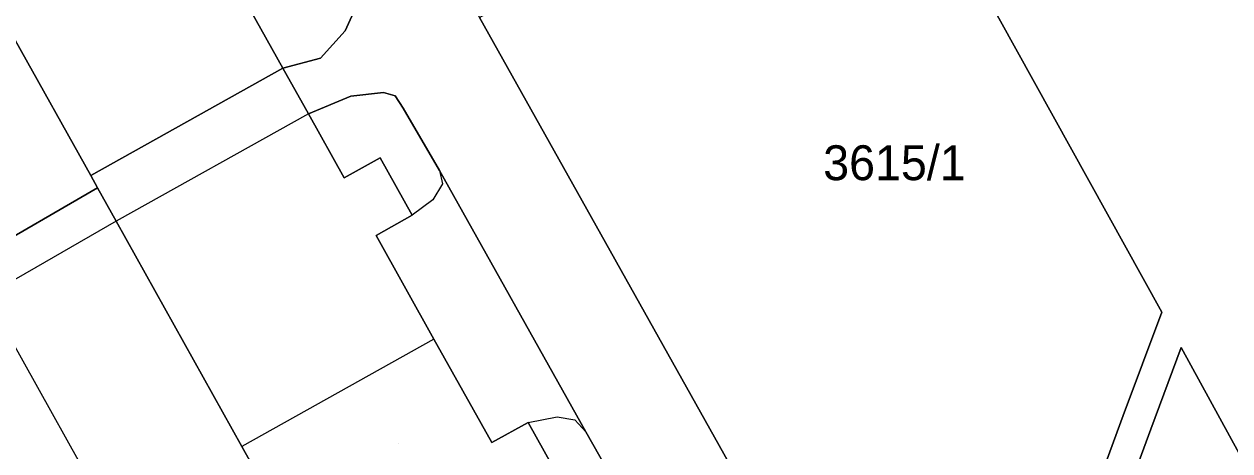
# Model space of a CAD drawing. Extents: x -262715 to -259381, y -1237238 to -1231182.
# Drawn here: x -261726.9 to -261657.7, y -1236032.1 to -1236007.7 of the extents above; entities that cross this region are included whole.
import ezdxf

# ---------------------------------------------------------------- set-up
doc = ezdxf.new("R2010")
doc.units = 0
for name, color, linetype in [('body_kn', 7, 'Continuous'), ('kladpar_druhypozemkov', 7, 'Continuous'), ('kladpar_hranice', 7, 'Continuous'), ('kladpar_parcelnecisla', 7, 'Continuous'), ('kladpar_plochy', 7, 'Continuous'), ('zappar_hrandruhpozemk', 7, 'Continuous')]:
    doc.layers.add(name, color=color, linetype=linetype)

msp = doc.modelspace()

# ---------------------------------------------------------------- linework, layer by layer
at = {"layer": 'body_kn'}
for p, q in [((-261708.47, -1236008.04), (-261708.47, -1236008.04)), ((-261709.9, -1236009.62), (-261709.9, -1236009.62)), ((-261712.05, -1236010.19), (-261712.05, -1236010.19)), ((-261712.05, -1236010.19), (-261712.05, -1236010.19)), ((-261708.15, -1236011.79), (-261708.15, -1236011.79)), ((-261706.27, -1236011.58), (-261706.27, -1236011.58)), ((-261705.61, -1236011.77), (-261705.61, -1236011.77)), ((-261710.59, -1236012.8), (-261710.59, -1236012.8)), ((-261710.59, -1236012.8), (-261710.59, -1236012.8)), ((-261705.14, -1236012.48), (-261705.14, -1236012.48)), ((-261706.47, -1236015.33), (-261706.47, -1236015.33)), ((-261723.08, -1236016.35), (-261723.08, -1236016.35)), ((-261703.07, -1236016.05), (-261703.07, -1236016.05)), ((-261703.07, -1236016.05), (-261703.07, -1236016.05)), ((-261722.69, -1236017.04), (-261722.69, -1236017.04)), ((-261708.53, -1236016.48), (-261708.53, -1236016.48)), ((-261702.88, -1236016.81), (-261702.88, -1236016.81)), ((-261703.44, -1236017.74), (-261703.44, -1236017.74)), ((-261721.62, -1236018.96), (-261721.62, -1236018.96)), ((-261721.62, -1236018.96), (-261721.62, -1236018.96)), ((-261704.63, -1236018.62), (-261704.63, -1236018.62)), ((-261706.69, -1236019.78), (-261706.69, -1236019.78)), ((-261661.6, -1236024.18), (-261661.6, -1236024.18)), ((-261703.38, -1236025.72), (-261703.38, -1236025.72)), ((-261703.38, -1236025.72), (-261703.38, -1236025.72)), ((-261660.5, -1236026.2), (-261660.5, -1236026.2)), ((-261660.5, -1236026.2), (-261660.5, -1236026.2)), ((-261696.31, -1236030.19), (-261696.31, -1236030.19)), ((-261663.82, -1236030.1), (-261663.82, -1236030.1)), ((-261697.97, -1236030.5), (-261697.97, -1236030.5)), ((-261697.97, -1236030.5), (-261697.97, -1236030.5)), ((-261695.29, -1236030.35), (-261695.29, -1236030.35)), ((-261662.24, -1236030.9), (-261662.24, -1236030.9)), ((-261694.66, -1236031.04), (-261694.66, -1236031.04)), ((-261714.4, -1236031.88), (-261714.4, -1236031.88)), ((-261700.06, -1236031.66), (-261700.06, -1236031.66))]:
    msp.add_line(p, q, dxfattribs=at)
at = {"layer": 'kladpar_druhypozemkov'}
for p, q in [((-261676.6, -1236014.59), (-261676.6, -1236014.59)), ((-261705.42, -1236031.7), (-261705.42, -1236031.7))]:
    msp.add_line(p, q, dxfattribs=at)
at = {"layer": 'kladpar_hranice'}
for points in [[(-261668.08, -1236100.29), (-261670.9, -1236086.64), (-261672.16, -1236081.49), (-261675.54, -1236066.75), (-261677.5, -1236061.86), (-261685.65, -1236046.92), (-261694.66, -1236031.04), (-261703.07, -1236016.05), (-261705.14, -1236012.48), (-261705.61, -1236011.77), (-261706.27, -1236011.58), (-261708.15, -1236011.79), (-261710.59, -1236012.8), (-261712.05, -1236010.19), (-261709.9, -1236009.62), (-261708.47, -1236008.04), (-261708.1, -1236007.2), (-261708.39, -1236006.39), (-261712.57, -1235999.15), (-261720.49, -1235985.28), (-261730.06, -1235968), (-261736.15, -1235950.61)], [(-261726.38, -1235961.73), (-261726.33, -1235962.87), (-261714.4, -1235982.92), (-261713.49, -1235983.64), (-261711.6, -1235983.91), (-261703.56, -1235984.98), (-261701.25, -1235984.93), (-261697.82, -1235990.7), (-261699.37, -1235992.87), (-261701.74, -1236000.04), (-261702.33, -1236002.42), (-261702.41, -1236004.06), (-261701.77, -1236005.48), (-261700.76, -1236007.28), (-261685.13, -1236035.17)], [(-261730.06, -1235968), (-261720.49, -1235985.28), (-261712.57, -1235999.15), (-261708.39, -1236006.39), (-261708.1, -1236007.2), (-261708.47, -1236008.04), (-261709.9, -1236009.62), (-261712.05, -1236010.19), (-261715.57, -1236003.88), (-261713.42, -1236002.67), (-261715.26, -1235999.37), (-261717.42, -1236000.58), (-261720.74, -1235994.63), (-261724.06, -1235988.69), (-261721.98, -1235987.53), (-261723.81, -1235984.24), (-261725.89, -1235985.41), (-261729.37, -1235979.18)], [(-261729.37, -1235979.18), (-261725.89, -1235985.41), (-261723.81, -1235984.24), (-261721.98, -1235987.53), (-261724.06, -1235988.69), (-261720.74, -1235994.63), (-261717.42, -1236000.58), (-261715.26, -1235999.37), (-261713.42, -1236002.67), (-261715.57, -1236003.88), (-261712.05, -1236010.19), (-261723.08, -1236016.35), (-261731.77, -1236000.8), (-261740.43, -1235985.35), (-261729.37, -1235979.18)], [(-261740.43, -1235985.35), (-261731.77, -1236000.8), (-261723.08, -1236016.35), (-261722.69, -1236017.04), (-261729.5, -1236020.99), (-261734.49, -1236023.78), (-261742.67, -1236009.14), (-261752.21, -1235992.04), (-261746.96, -1235989.11), (-261740.43, -1235985.35)], [(-261659.37, -1235991.22), (-261659.15, -1235991.62), (-261645.89, -1236015.37), (-261641.6, -1236013.13), (-261640.57, -1236015.16), (-261644.84, -1236017.45), (-261620.32, -1236061.49), (-261612.68, -1236065.74), (-261611.06, -1236068.53), (-261622.18, -1236062.34), (-261637.19, -1236068.77), (-261660.5, -1236026.2), (-261662.24, -1236030.9), (-261668.09, -1236046.76), (-261669.85, -1236046.53), (-261663.82, -1236030.1), (-261661.6, -1236024.18), (-261675.14, -1235999.74), (-261672.65, -1235998.38), (-261670.9, -1235997.38), (-261659.61, -1235991.35), (-261659.37, -1235991.22)], [(-261675.5, -1235993.24), (-261672.65, -1235998.38), (-261675.14, -1235999.74), (-261661.6, -1236024.18), (-261663.82, -1236030.1), (-261669.85, -1236046.53), (-261677.34, -1236045.86), (-261679.07, -1236045.63), (-261680.23, -1236044.1), (-261685.13, -1236035.17), (-261700.76, -1236007.28), (-261681.73, -1235996.71), (-261675.5, -1235993.24)], [(-261712.05, -1236010.19), (-261710.59, -1236012.8), (-261708.53, -1236016.48), (-261706.47, -1236015.33), (-261704.63, -1236018.62), (-261706.69, -1236019.78), (-261703.38, -1236025.72), (-261700.06, -1236031.66), (-261697.97, -1236030.5), (-261696.13, -1236033.79), (-261698.22, -1236034.96), (-261694.71, -1236041.23), (-261705.74, -1236047.39), (-261714.4, -1236031.88), (-261721.62, -1236018.96), (-261722.69, -1236017.04), (-261723.08, -1236016.35), (-261712.05, -1236010.19)], [(-261710.59, -1236012.8), (-261708.15, -1236011.79), (-261706.27, -1236011.58), (-261705.61, -1236011.77), (-261705.14, -1236012.48), (-261703.07, -1236016.05), (-261694.66, -1236031.04), (-261685.65, -1236046.92), (-261677.5, -1236061.86), (-261675.54, -1236066.75), (-261672.16, -1236081.49), (-261672.24, -1236082.92)], [(-261696.13, -1236033.79), (-261697.97, -1236030.5), (-261700.06, -1236031.66), (-261703.38, -1236025.72), (-261706.69, -1236019.78), (-261704.63, -1236018.62), (-261706.47, -1236015.33), (-261708.53, -1236016.48), (-261710.59, -1236012.8)], [(-261721.62, -1236018.96), (-261714.4, -1236031.88), (-261705.74, -1236047.39), (-261712.37, -1236051.31), (-261717.52, -1236054.19), (-261734.49, -1236023.78), (-261729.5, -1236020.99), (-261722.69, -1236017.04), (-261721.62, -1236018.96)], [(-261660.5, -1236026.2), (-261637.19, -1236068.77), (-261622.18, -1236062.34), (-261611.06, -1236068.53), (-261611.21, -1236069.04), (-261611.8, -1236069.42), (-261649.43, -1236079.35), (-261650.64, -1236074.94), (-261658.74, -1236077.09), (-261657.56, -1236081.47), (-261660.79, -1236082.28), (-261665.52, -1236083.61), (-261670.57, -1236062.39), (-261664.06, -1236058.99), (-261665.52, -1236056.54), (-261670.41, -1236058.93), (-261668.24, -1236055.62), (-261664.95, -1236053.14), (-261668.09, -1236046.76), (-261662.24, -1236030.9), (-261660.5, -1236026.2)]]:
    msp.add_lwpolyline(points, dxfattribs=at)
at = {"layer": 'kladpar_plochy'}
for p, q in [((-261710.59, -1236012.8), (-261708.15, -1236011.79)), ((-261708.15, -1236011.79), (-261706.27, -1236011.58)), ((-261706.27, -1236011.58), (-261705.61, -1236011.77)), ((-261705.61, -1236011.77), (-261705.14, -1236012.48)), ((-261708.53, -1236016.48), (-261710.59, -1236012.8)), ((-261705.14, -1236012.48), (-261703.07, -1236016.05)), ((-261706.47, -1236015.33), (-261708.53, -1236016.48)), ((-261704.63, -1236018.62), (-261706.47, -1236015.33)), ((-261703.07, -1236016.05), (-261694.66, -1236031.04)), ((-261706.69, -1236019.78), (-261704.63, -1236018.62)), ((-261703.38, -1236025.72), (-261706.69, -1236019.78)), ((-261700.06, -1236031.66), (-261703.38, -1236025.72)), ((-261697.97, -1236030.5), (-261700.06, -1236031.66)), ((-261696.13, -1236033.79), (-261697.97, -1236030.5)), ((-261694.66, -1236031.04), (-261685.65, -1236046.92))]:
    msp.add_line(p, q, dxfattribs=at)
for points in [[(-261668.08, -1236100.29), (-261670.9, -1236086.64), (-261672.16, -1236081.49), (-261675.54, -1236066.75), (-261677.5, -1236061.86), (-261685.65, -1236046.92), (-261694.66, -1236031.04), (-261703.07, -1236016.05), (-261705.14, -1236012.48), (-261705.61, -1236011.77), (-261706.27, -1236011.58), (-261708.15, -1236011.79), (-261710.59, -1236012.8), (-261712.05, -1236010.19), (-261709.9, -1236009.62), (-261708.47, -1236008.04), (-261708.1, -1236007.2), (-261708.39, -1236006.39), (-261712.57, -1235999.15), (-261720.49, -1235985.28), (-261730.06, -1235968), (-261736.15, -1235950.61)], [(-261726.38, -1235961.73), (-261726.33, -1235962.87), (-261714.4, -1235982.92), (-261713.49, -1235983.64), (-261711.6, -1235983.91), (-261703.56, -1235984.98), (-261701.25, -1235984.93), (-261697.82, -1235990.7), (-261699.37, -1235992.87), (-261701.74, -1236000.04), (-261702.33, -1236002.42), (-261702.41, -1236004.06), (-261701.77, -1236005.48), (-261700.76, -1236007.28), (-261685.13, -1236035.17)], [(-261730.06, -1235968), (-261720.49, -1235985.28), (-261712.57, -1235999.15), (-261708.39, -1236006.39), (-261708.1, -1236007.2), (-261708.47, -1236008.04), (-261709.9, -1236009.62), (-261712.05, -1236010.19), (-261715.57, -1236003.88), (-261713.42, -1236002.67), (-261715.26, -1235999.37), (-261717.42, -1236000.58), (-261720.74, -1235994.63), (-261724.06, -1235988.69), (-261721.98, -1235987.53), (-261723.81, -1235984.24), (-261725.89, -1235985.41), (-261729.37, -1235979.18)]]:
    msp.add_lwpolyline(points, dxfattribs=at)
for points in [[(-261729.37, -1235979.18), (-261725.89, -1235985.41), (-261723.81, -1235984.24), (-261721.98, -1235987.53), (-261724.06, -1235988.69), (-261720.74, -1235994.63), (-261717.42, -1236000.58), (-261715.26, -1235999.37), (-261713.42, -1236002.67), (-261715.57, -1236003.88), (-261712.05, -1236010.19), (-261723.08, -1236016.35), (-261731.77, -1236000.8), (-261740.43, -1235985.35)], [(-261740.43, -1235985.35), (-261731.77, -1236000.8), (-261723.08, -1236016.35), (-261722.69, -1236017.04), (-261729.5, -1236020.99), (-261734.49, -1236023.78), (-261742.67, -1236009.14), (-261752.21, -1235992.04), (-261746.96, -1235989.11)], [(-261659.37, -1235991.22), (-261659.15, -1235991.62), (-261645.89, -1236015.37), (-261641.6, -1236013.13), (-261640.57, -1236015.16), (-261644.84, -1236017.45), (-261620.32, -1236061.49), (-261612.68, -1236065.74), (-261611.06, -1236068.53), (-261622.18, -1236062.34), (-261637.19, -1236068.77), (-261660.5, -1236026.2), (-261662.24, -1236030.9), (-261668.09, -1236046.76), (-261669.85, -1236046.53), (-261663.82, -1236030.1), (-261661.6, -1236024.18), (-261675.14, -1235999.74), (-261672.65, -1235998.38), (-261670.9, -1235997.38), (-261659.61, -1235991.35)], [(-261675.5, -1235993.24), (-261672.65, -1235998.38), (-261675.14, -1235999.74), (-261661.6, -1236024.18), (-261663.82, -1236030.1), (-261669.85, -1236046.53), (-261677.34, -1236045.86), (-261679.07, -1236045.63), (-261680.23, -1236044.1), (-261685.13, -1236035.17), (-261700.76, -1236007.28), (-261681.73, -1235996.71)], [(-261712.05, -1236010.19), (-261710.59, -1236012.8), (-261708.53, -1236016.48), (-261706.47, -1236015.33), (-261704.63, -1236018.62), (-261706.69, -1236019.78), (-261703.38, -1236025.72), (-261700.06, -1236031.66), (-261697.97, -1236030.5), (-261696.13, -1236033.79), (-261698.22, -1236034.96), (-261694.71, -1236041.23), (-261705.74, -1236047.39), (-261714.4, -1236031.88), (-261721.62, -1236018.96), (-261722.69, -1236017.04), (-261723.08, -1236016.35)], [(-261721.62, -1236018.96), (-261714.4, -1236031.88), (-261705.74, -1236047.39), (-261712.37, -1236051.31), (-261717.52, -1236054.19), (-261734.49, -1236023.78), (-261729.5, -1236020.99), (-261722.69, -1236017.04)], [(-261660.5, -1236026.2), (-261637.19, -1236068.77), (-261622.18, -1236062.34), (-261611.06, -1236068.53), (-261611.21, -1236069.04), (-261611.8, -1236069.42), (-261649.43, -1236079.35), (-261650.64, -1236074.94), (-261658.74, -1236077.09), (-261657.56, -1236081.47), (-261660.79, -1236082.28), (-261665.52, -1236083.61), (-261670.57, -1236062.39), (-261664.06, -1236058.99), (-261665.52, -1236056.54), (-261670.41, -1236058.93), (-261668.24, -1236055.62), (-261664.95, -1236053.14), (-261668.09, -1236046.76), (-261662.24, -1236030.9)]]:
    msp.add_lwpolyline(points, close=True, dxfattribs=at)
at = {"layer": 'zappar_hrandruhpozemk'}
for p, q in [((-261710.59, -1236012.8), (-261721.62, -1236018.96)), ((-261703.44, -1236017.74), (-261704.63, -1236018.62)), ((-261703.38, -1236025.72), (-261714.4, -1236031.88)), ((-261697.97, -1236030.5), (-261696.31, -1236030.19))]:
    msp.add_line(p, q, dxfattribs=at)
for points in [[(-261703.07, -1236016.05), (-261702.88, -1236016.81), (-261703.44, -1236017.74)], [(-261721.62, -1236018.96), (-261728.38, -1236022.85), (-261727.88, -1236023.73), (-261728.59, -1236024.13), (-261723.7, -1236032.84), (-261722.6, -1236032.96)], [(-261696.31, -1236030.19), (-261695.29, -1236030.35), (-261694.66, -1236031.04)]]:
    msp.add_lwpolyline(points, dxfattribs=at)

# ---------------------------------------------------------------- texts
at = {"layer": 'kladpar_parcelnecisla'}
msp.add_text('3615/1', height=2, dxfattribs=at).set_placement((-261681.039, -1236016.61))

doc.saveas('drawing.dxf')
